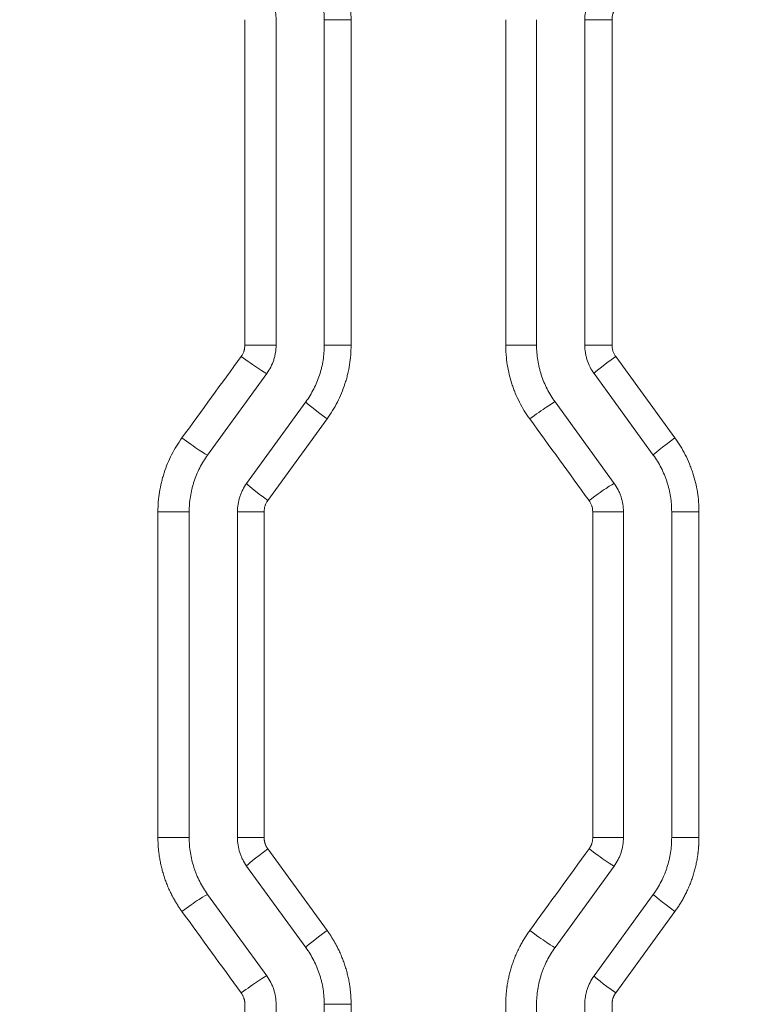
# Model space of a CAD drawing. Header units: millimetres. Extents: x 0 to 594, y 0 to 420.
# Tile 219 of 420: x 264.51 to 268.31, y 312.32 to 317.42. Entities that reach past the tile are written whole.
import ezdxf

# ---------------------------------------------------------------- set-up
doc = ezdxf.new("R2010")
doc.units = ezdxf.units.MM
doc.layers.add('1', color=7, linetype='Continuous', true_color=0xffffff)
doc.styles.add('Arial Unicode MS', font='txt')
doc.dimstyles.get("Standard").update_dxf_attribs({"dimtxt": 0.18, "dimasz": 0.18, "dimexe": 0.18, "dimexo": 0.0625, "dimgap": 0.09, "dimtad": 0, "dimtih": 1, "dimtoh": 1, "dimdec": 4, "dimzin": 0, "dimdsep": 46, "dimtxsty": 'Standard', "dimcen": 0.09, "dimadec": 0, "dimazin": 0, "dimtfac": 1, "dimtdec": 4, "dimtofl": 0, "dimtmove": 0, "dimatfit": 3, "dimfxl": 0, "dimtolj": 1, "dimtzin": 0, "dimarcsym": 0})

# ---------------------------------------------------------------- blocks, each defined once
blk = doc.blocks.new('_U0')
at = {"layer": '1', "color": 18, "lineweight": 13}
for p, q in [((147.6569, 304.1723), (147.6569, 390.192)), ((305.8469, 301.3923), (305.8469, 390.192)), ((147.6569, 388.192), (198.8518, 388.192)), ((305.8469, 388.192), (254.6521, 388.192))]:
    blk.add_line(p, q, dxfattribs=at)
at = {"layer": '1', "color": 18}
for points in [[(147.6569, 388.192), (151.1569, 389.1299), (151.1569, 387.2542)], [(305.8469, 388.192), (302.3469, 387.2542), (302.3469, 389.1299)]]:
    blk.add_solid(points, dxfattribs=at)
at = {"layer": '1', "color": 18, "linetype": 'Continuous', "lineweight": 13, "char_height": 3.5, "attachment_point": 7, "line_spacing_factor": 1.047437, "style": 'Arial Unicode MS'}
for s, insert in [('\\fArial Unicode MS|b0|i0;\\W1.0000;3.16', (200.5373, 385.5562)), ('\\fArial Unicode MS|b0|i0;\\W1.0000;LIFT POINT SPAN', (213.2036, 385.5562))]:
    blk.add_mtext(s, dxfattribs=dict(at, insert=insert))
blk = doc.blocks.new('_U8')
at = {"layer": '1', "color": 18, "lineweight": 13}
for p, q in [((305.8469, 341.6323), (287.0636, 341.6323)), ((289.0636, 341.6323), (289.0636, 254.0957)), ((305.8469, 301.3923), (287.0636, 301.3923)), ((289.0636, 254.0957), (284.0636, 254.0957))]:
    blk.add_line(p, q, dxfattribs=at)
at = {"layer": '1', "color": 18}
for points in [[(289.0636, 341.6323), (290.0014, 338.1323), (288.1258, 338.1323)], [(289.0636, 301.3923), (288.1258, 304.8923), (290.0014, 304.8923)]]:
    blk.add_solid(points, dxfattribs=at)
at = {"layer": '1', "color": 18, "linetype": 'Continuous', "lineweight": 13, "char_height": 3.5, "attachment_point": 7, "line_spacing_factor": 1.047437, "style": 'Arial Unicode MS'}
for s, insert in [('\\fArial Unicode MS|b0|i0;\\W1.0000;0.8', (259.842, 251.4599)), ('\\fArial Unicode MS|b0|i0;\\W1.0000;CTRS', (269.7891, 251.4599)), ('\\fArial Unicode MS|b0|i0;\\W1.0000;AFT LIFT POINTS', (259.842, 244.3979))]:
    blk.add_mtext(s, dxfattribs=dict(at, insert=insert))

msp = doc.modelspace()

# ---------------------------------------------------------------- linework, layer by layer
at = {"layer": '1', "color": 155, "linetype": 'Continuous', "lineweight": 13}
for p, q in [((265.6801, 315.7301), (265.6801, 317.4152)), ((265.8415, 315.7301), (265.8415, 317.4152)), ((266.0915, 315.7301), (266.0915, 317.4152)), ((266.2304, 317.4152), (266.0915, 317.4152)), ((266.2304, 317.4152), (266.2304, 315.7301)), ((267.0318, 315.7301), (267.0318, 317.4152)), ((267.1915, 315.7301), (267.1915, 317.4152)), ((267.4415, 315.7301), (267.4415, 317.4152)), ((267.4415, 317.4152), (267.5823, 317.4152)), ((267.5823, 317.4152), (267.5823, 315.7301)), ((265.6801, 315.7301), (265.8415, 315.7301)), ((266.2304, 315.7301), (266.0915, 315.7301)), ((267.0318, 315.7301), (267.1915, 315.7301)), ((267.5823, 315.7301), (267.4415, 315.7301)), ((267.6014, 315.6714), (267.9086, 315.2491)), ((265.487, 315.161), (265.7938, 315.5832)), ((267.796, 315.161), (267.4893, 315.5832)), ((265.6893, 315.014), (265.996, 315.4362)), ((267.5938, 315.014), (267.287, 315.4362)), ((266.1061, 315.3481), (265.7989, 314.9259)), ((265.2295, 314.8671), (265.3915, 314.8671)), ((265.2295, 313.1795), (265.2295, 314.8671)), ((265.3915, 313.1795), (265.3915, 314.8671)), ((265.6415, 313.1795), (265.6415, 314.8671)), ((265.6415, 314.8671), (265.7798, 314.8671)), ((265.7798, 314.8671), (265.7798, 313.1795)), ((267.4824, 314.8671), (267.6415, 314.8671)), ((267.4824, 313.1795), (267.4824, 314.8671)), ((267.6415, 313.1795), (267.6415, 314.8671)), ((267.8915, 313.1795), (267.8915, 314.8671)), ((267.8915, 314.8671), (268.0329, 314.8671)), ((268.0329, 314.8671), (268.0329, 313.1795)), ((265.3915, 313.1795), (265.2295, 313.1795)), ((265.6415, 313.1795), (265.7798, 313.1795)), ((267.6415, 313.1795), (267.4824, 313.1795)), ((267.8915, 313.1795), (268.0329, 313.1795)), ((265.7989, 313.1208), (266.1061, 312.6985)), ((265.996, 312.6104), (265.6893, 313.0326)), ((267.287, 312.6104), (267.5938, 313.0326)), ((265.7938, 312.4634), (265.487, 312.8856)), ((267.4893, 312.4634), (267.796, 312.8856)), ((267.9086, 312.7975), (267.6014, 312.3753)), ((265.6801, 310.6314), (265.6801, 312.3165)), ((265.8415, 310.6314), (265.8415, 312.3165)), ((266.0915, 310.6314), (266.0915, 312.3165)), ((266.0915, 312.3165), (266.2304, 312.3165)), ((266.2304, 312.3165), (266.2304, 310.6314)), ((267.0318, 310.6314), (267.0318, 312.3165)), ((267.1915, 310.6314), (267.1915, 312.3165)), ((267.4415, 310.6314), (267.4415, 312.3165)), ((267.5823, 312.3165), (267.5823, 310.6314))]:
    msp.add_line(p, q, dxfattribs=at)
for centre, major_axis, ratio, start_param, end_param in [((265.6729, 315.6715), (-0.1214, 0.0882), 0.046679, 1.506631, 3.077875), ((267.6106, 315.6714), (0.1214, 0.0882), 0.036217, 1.620604, 3.141593), ((266.1174, 315.3481), (0.1214, -0.0882), 0.044279, 3.141593, 4.65152), ((267.166, 315.348), (-0.1214, -0.0882), 0.038614, 3.194246, 4.765491), ((265.3662, 315.2493), (-0.1214, 0.0882), 0.048337, 1.504357, 3.075602), ((267.9174, 315.2491), (0.1214, 0.0882), 0.034563, 1.618332, 3.141593), ((265.8106, 314.9259), (0.1214, -0.0882), 0.045937, 3.141593, 4.649246), ((267.4727, 314.9257), (-0.1214, -0.0882), 0.036959, 3.191974, 4.763219), ((265.8106, 313.1208), (-0.1214, -0.0882), 0.045937, 4.775532, 6.283185), ((267.4727, 313.1209), (0.1214, -0.0882), 0.036959, 4.661559, 6.232804), ((265.3662, 312.7973), (0.1214, 0.0882), 0.048337, 0.065991, 1.637235), ((267.9174, 312.7975), (-0.1214, 0.0882), 0.034563, 0, 1.523261), ((266.1174, 312.6985), (-0.1214, -0.0882), 0.044279, 4.773258, 6.283185), ((267.166, 312.6987), (0.1214, -0.0882), 0.038614, 4.659287, 6.230532), ((265.6729, 312.3751), (0.1214, 0.0882), 0.046679, 0.063717, 1.634962), ((267.6106, 312.3753), (-0.1214, 0.0882), 0.036217, 0, 1.520989)]:
    msp.add_ellipse(centre, major_axis=major_axis, ratio=ratio, start_param=start_param, end_param=end_param, dxfattribs=at)
for points, knots in [([(266.1061, 317.7973), (266.1162, 317.7834), (266.1257, 317.7692), (266.1435, 317.7402), (266.1601, 317.7106), (266.1743, 317.6797), (266.1841, 317.6561), (266.1872, 317.6481), (266.1917, 317.6361), (266.1931, 317.6321), (266.1959, 317.624), (266.1973, 317.6199), (266.2039, 317.5996), (266.2085, 317.5832), (266.2164, 317.5502), (266.2231, 317.517), (266.227, 317.4833), (266.2297, 317.4494), (266.2304, 317.4324), (266.2304, 317.4152)], [0, 0, 0, 0, 0.125, 0.125, 0.25, 0.375, 0.375, 0.4375, 0.4375, 0.46875, 0.46875, 0.5, 0.5, 0.625, 0.625, 0.75, 0.875, 0.875, 1, 1, 1, 1]), ([(266.0915, 317.4152), (266.0915, 317.4284), (266.091, 317.4415), (266.0889, 317.4676), (266.0859, 317.4935), (266.0808, 317.5191), (266.0747, 317.5444), (266.0712, 317.557), (266.0661, 317.5727), (266.065, 317.5758), (266.0629, 317.582), (266.0618, 317.5851), (266.0584, 317.5944), (266.056, 317.6005), (266.0484, 317.6187), (266.0375, 317.6424), (266.0247, 317.6652), (266.0111, 317.6875), (266.0038, 317.6984), (265.996, 317.7091)], [0, 0, 0, 0, 0.125, 0.125, 0.25, 0.375, 0.375, 0.5, 0.5, 0.53125, 0.53125, 0.5625, 0.5625, 0.625, 0.625, 0.75, 0.875, 0.875, 1, 1, 1, 1]), ([(265.8415, 317.4152), (265.8415, 317.4284), (265.8405, 317.4415), (265.8364, 317.4672), (265.8334, 317.4799), (265.8283, 317.4955), (265.8272, 317.4986), (265.8249, 317.5048), (265.8237, 317.5079), (265.82, 317.5169), (265.8172, 317.5229), (265.8084, 317.5403), (265.8015, 317.5515), (265.7938, 317.5622)], [0, 0, 0, 0, 0.25, 0.25, 0.5, 0.5, 0.5625, 0.5625, 0.625, 0.625, 0.75, 0.75, 1, 1, 1, 1]), ([(267.4415, 317.4152), (267.4415, 317.4284), (267.4426, 317.4414), (267.4466, 317.4672), (267.4497, 317.4798), (267.4547, 317.4955), (267.4558, 317.4986), (267.4581, 317.5048), (267.4593, 317.5078), (267.463, 317.5169), (267.4658, 317.5229), (267.4747, 317.5403), (267.4815, 317.5515), (267.4893, 317.5622)], [0, 0, 0, 0, 0.25, 0.25, 0.5, 0.5, 0.5625, 0.5625, 0.625, 0.625, 0.75, 0.75, 1, 1, 1, 1]), ([(267.6014, 317.474), (267.5983, 317.4697), (267.5955, 317.4653), (267.592, 317.4583), (267.5903, 317.4547), (267.5889, 317.4511), (267.588, 317.4486), (267.5876, 317.4473), (267.5855, 317.4411), (267.5843, 317.436), (267.5827, 317.4257), (267.5823, 317.4205), (267.5823, 317.4152)], [0, 0, 0, 0, 0.25, 0.25, 0.375, 0.4375, 0.4375, 0.5, 0.5, 0.75, 0.75, 1, 1, 1, 1]), ([(265.661, 315.6715), (265.6641, 315.6758), (265.6696, 315.6847), (265.6736, 315.6943), (265.6756, 315.7005), (265.676, 315.7018), (265.6767, 315.7043), (265.677, 315.7056), (265.678, 315.7094), (265.6785, 315.712), (265.6797, 315.7197), (265.6801, 315.7249), (265.6801, 315.7301)], [0, 0, 0, 0, 0.25, 0.5, 0.5, 0.5625, 0.5625, 0.625, 0.625, 0.75, 0.75, 1, 1, 1, 1]), ([(265.7938, 315.5832), (265.8015, 315.5939), (265.8083, 315.605), (265.8202, 315.6282), (265.8252, 315.6402), (265.8303, 315.6559), (265.8312, 315.659), (265.833, 315.6654), (265.8338, 315.6685), (265.8361, 315.6781), (265.8374, 315.6845), (265.8405, 315.7039), (265.8415, 315.7169), (265.8415, 315.7301)], [0, 0, 0, 0, 0.25, 0.25, 0.5, 0.5, 0.5625, 0.5625, 0.625, 0.625, 0.75, 0.75, 1, 1, 1, 1]), ([(265.996, 315.4362), (266.0038, 315.4469), (266.0111, 315.4578), (266.0247, 315.4801), (266.0374, 315.5028), (266.0483, 315.5264), (266.0583, 315.5505), (266.0629, 315.5628), (266.068, 315.5784), (266.069, 315.5816), (266.0709, 315.5879), (266.0718, 315.5911), (266.0745, 315.6006), (266.0761, 315.6069), (266.0807, 315.6261), (266.0858, 315.6517), (266.0889, 315.6777), (266.091, 315.7038), (266.0915, 315.7169), (266.0915, 315.7301)], [0, 0, 0, 0, 0.125, 0.125, 0.25, 0.375, 0.375, 0.5, 0.5, 0.53125, 0.53125, 0.5625, 0.5625, 0.625, 0.625, 0.75, 0.875, 0.875, 1, 1, 1, 1]), ([(266.2304, 315.7301), (266.2304, 315.713), (266.2297, 315.6959), (266.227, 315.662), (266.223, 315.6282), (266.2164, 315.5948), (266.2104, 315.57), (266.2082, 315.5617), (266.2047, 315.5494), (266.2035, 315.5452), (266.201, 315.537), (266.1997, 315.5329), (266.1931, 315.5126), (266.1872, 315.4967), (266.1742, 315.4653), (266.16, 315.4346), (266.1434, 315.4051), (266.1257, 315.3761), (266.1162, 315.3619), (266.1061, 315.3481)], [0, 0, 0, 0, 0.125, 0.125, 0.25, 0.375, 0.375, 0.4375, 0.4375, 0.46875, 0.46875, 0.5, 0.5, 0.625, 0.625, 0.75, 0.875, 0.875, 1, 1, 1, 1]), ([(267.1562, 315.348), (267.1461, 315.3618), (267.1366, 315.376), (267.1188, 315.405), (267.1022, 315.4347), (267.0879, 315.4656), (267.0781, 315.4892), (267.075, 315.4972), (267.0705, 315.5092), (267.0691, 315.5133), (267.0663, 315.5214), (267.0649, 315.5254), (267.0583, 315.5458), (267.0537, 315.5621), (267.0458, 315.5951), (267.0392, 315.6283), (267.0352, 315.662), (267.0332, 315.6874), (267.0324, 315.7002), (267.032, 315.713), (267.0319, 315.7216), (267.0318, 315.7258), (267.0318, 315.7301)], [0, 0, 0, 0, 0.125, 0.125, 0.25, 0.375, 0.375, 0.4375, 0.4375, 0.46875, 0.46875, 0.5, 0.5, 0.625, 0.625, 0.75, 0.875, 0.875, 0.9375, 0.96875, 0.96875, 1, 1, 1, 1]), ([(267.287, 315.4362), (267.2793, 315.4469), (267.272, 315.4578), (267.2584, 315.4801), (267.2456, 315.5028), (267.2347, 315.5264), (267.2247, 315.5506), (267.2201, 315.5629), (267.215, 315.5785), (267.214, 315.5817), (267.2121, 315.588), (267.2094, 315.5975), (267.2069, 315.607), (267.2023, 315.6261), (267.1972, 315.6518), (267.1941, 315.6777), (267.192, 315.7038), (267.1915, 315.7169), (267.1915, 315.7301)], [0, 0, 0, 0, 0.125, 0.125, 0.25, 0.375, 0.375, 0.5, 0.5, 0.53125, 0.53125, 0.5625, 0.625, 0.625, 0.75, 0.875, 0.875, 1, 1, 1, 1]), ([(267.4893, 315.5832), (267.4815, 315.5939), (267.4747, 315.605), (267.4629, 315.6282), (267.4579, 315.6403), (267.4528, 315.6559), (267.4518, 315.659), (267.45, 315.6654), (267.4492, 315.6686), (267.4469, 315.6781), (267.4456, 315.6845), (267.4426, 315.7039), (267.4415, 315.7169), (267.4415, 315.7301)], [0, 0, 0, 0, 0.25, 0.25, 0.5, 0.5, 0.5625, 0.5625, 0.625, 0.625, 0.75, 0.75, 1, 1, 1, 1]), ([(267.5823, 315.7301), (267.5823, 315.7249), (267.5827, 315.7196), (267.5839, 315.7119), (267.5847, 315.708), (267.5857, 315.7042), (267.5864, 315.7017), (267.5868, 315.7004), (267.5888, 315.6942), (267.5928, 315.6845), (267.5983, 315.6756), (267.6014, 315.6714)], [0, 0, 0, 0, 0.25, 0.25, 0.375, 0.4375, 0.4375, 0.5, 0.5, 0.75, 1, 1, 1, 1]), ([(265.2295, 314.8671), (265.2295, 314.8843), (265.2302, 314.9013), (265.2329, 314.9353), (265.2369, 314.969), (265.2436, 315.0024), (265.2495, 315.0273), (265.2528, 315.0397), (265.2564, 315.052), (265.2589, 315.0602), (265.2602, 315.0643), (265.2668, 315.0846), (265.2727, 315.1006), (265.2858, 315.132), (265.3, 315.1627), (265.3165, 315.1923), (265.3343, 315.2213), (265.3438, 315.2355), (265.3539, 315.2493)], [0, 0, 0, 0, 0.125, 0.125, 0.25, 0.375, 0.375, 0.4375, 0.46875, 0.46875, 0.5, 0.5, 0.625, 0.625, 0.75, 0.875, 0.875, 1, 1, 1, 1]), ([(267.9086, 315.2491), (267.9187, 315.2353), (267.9281, 315.2211), (267.9459, 315.1921), (267.9625, 315.1624), (267.9768, 315.1316), (267.9866, 315.1079), (267.9897, 315.1), (267.9942, 315.0879), (267.9956, 315.0839), (267.9984, 315.0758), (267.9998, 315.0717), (268.0064, 315.0514), (268.011, 315.035), (268.0189, 315.002), (268.0255, 314.9688), (268.0295, 314.9352), (268.0322, 314.9013), (268.0329, 314.8842), (268.0329, 314.8671)], [0, 0, 0, 0, 0.125, 0.125, 0.25, 0.375, 0.375, 0.4375, 0.4375, 0.46875, 0.46875, 0.5, 0.5, 0.625, 0.625, 0.75, 0.875, 0.875, 1, 1, 1, 1]), ([(265.3915, 314.8671), (265.3915, 314.8803), (265.392, 314.8934), (265.3941, 314.9195), (265.3972, 314.9454), (265.4023, 314.9711), (265.4069, 314.9902), (265.4093, 314.9997), (265.4121, 315.0091), (265.414, 315.0155), (265.415, 315.0186), (265.4201, 315.0343), (265.4247, 315.0466), (265.4347, 315.0707), (265.4456, 315.0944), (265.4583, 315.1171), (265.472, 315.1394), (265.4793, 315.1503), (265.487, 315.161)], [0, 0, 0, 0, 0.125, 0.125, 0.25, 0.375, 0.375, 0.4375, 0.46875, 0.46875, 0.5, 0.5, 0.625, 0.625, 0.75, 0.875, 0.875, 1, 1, 1, 1]), ([(267.8915, 314.8671), (267.8915, 314.8803), (267.891, 314.8934), (267.8889, 314.9195), (267.8859, 314.9453), (267.8808, 314.9709), (267.8747, 314.9963), (267.8712, 315.0089), (267.8661, 315.0245), (267.8651, 315.0276), (267.8629, 315.0339), (267.8618, 315.037), (267.8584, 315.0462), (267.856, 315.0523), (267.8484, 315.0705), (267.8375, 315.0943), (267.8247, 315.1171), (267.8111, 315.1394), (267.8038, 315.1503), (267.796, 315.161)], [0, 0, 0, 0, 0.125, 0.125, 0.25, 0.375, 0.375, 0.5, 0.5, 0.53125, 0.53125, 0.5625, 0.5625, 0.625, 0.625, 0.75, 0.875, 0.875, 1, 1, 1, 1]), ([(265.6415, 314.8671), (265.6415, 314.8803), (265.6426, 314.8933), (265.6466, 314.919), (265.6497, 314.9317), (265.6547, 314.9473), (265.6558, 314.9505), (265.6581, 314.9566), (265.6593, 314.9597), (265.663, 314.9688), (265.6658, 314.9747), (265.6747, 314.9922), (265.6815, 315.0033), (265.6893, 315.014)], [0, 0, 0, 0, 0.25, 0.25, 0.5, 0.5, 0.5625, 0.5625, 0.625, 0.625, 0.75, 0.75, 1, 1, 1, 1]), ([(267.6415, 314.8671), (267.6415, 314.8803), (267.6405, 314.8933), (267.6364, 314.919), (267.6334, 314.9317), (267.6283, 314.9473), (267.6272, 314.9505), (267.6249, 314.9566), (267.6237, 314.9597), (267.62, 314.9688), (267.6172, 314.9747), (267.6084, 314.9922), (267.6015, 315.0033), (267.5938, 315.014)], [0, 0, 0, 0, 0.25, 0.25, 0.5, 0.5, 0.5625, 0.5625, 0.625, 0.625, 0.75, 0.75, 1, 1, 1, 1]), ([(265.7989, 314.9259), (265.7958, 314.9216), (265.7931, 314.9171), (265.7895, 314.9101), (265.7879, 314.9066), (265.7864, 314.9029), (265.7855, 314.9004), (265.7851, 314.8992), (265.7831, 314.8929), (265.7818, 314.8879), (265.7802, 314.8776), (265.7798, 314.8724), (265.7798, 314.8671)], [0, 0, 0, 0, 0.25, 0.25, 0.375, 0.4375, 0.4375, 0.5, 0.5, 0.75, 0.75, 1, 1, 1, 1]), ([(267.4824, 314.8671), (267.4824, 314.8723), (267.482, 314.8776), (267.4808, 314.8853), (267.4803, 314.8879), (267.4793, 314.8917), (267.479, 314.893), (267.4783, 314.8955), (267.4779, 314.8967), (267.4759, 314.903), (267.4739, 314.9078), (267.4703, 314.9147), (267.4684, 314.9181), (267.4663, 314.9214), (267.4648, 314.9236), (267.4641, 314.9247), (267.4633, 314.9257)], [0, 0, 0, 0, 0.25, 0.25, 0.375, 0.375, 0.4375, 0.4375, 0.5, 0.5, 0.75, 0.75, 0.875, 0.9375, 0.9375, 1, 1, 1, 1]), ([(265.3539, 312.7973), (265.3527, 312.7989), (265.3504, 312.8022), (265.3469, 312.8071), (265.3435, 312.812), (265.3401, 312.817), (265.3368, 312.822), (265.3335, 312.827), (265.3303, 312.832), (265.3271, 312.8371), (265.324, 312.8422), (265.3209, 312.8474), (265.3178, 312.8525), (265.3148, 312.8577), (265.3119, 312.863), (265.309, 312.8682), (265.3061, 312.8735), (265.3033, 312.8788), (265.2976, 312.8899), (265.2893, 312.907), (265.279, 312.9304), (265.2697, 312.9541), (265.2613, 312.9782), (265.2539, 313.0027), (265.2474, 313.0274), (265.2419, 313.0524), (265.2383, 313.073), (265.2359, 313.0889), (265.2344, 313.1002), (265.2331, 313.1115), (265.232, 313.1228), (265.2311, 313.1341), (265.2304, 313.1454), (265.2299, 313.1568), (265.2296, 313.1682), (265.2296, 313.1757), (265.2295, 313.1795)], [0, 0, 0, 0, 0.014723, 0.029436, 0.044142, 0.05884, 0.073533, 0.088221, 0.102906, 0.117589, 0.132272, 0.146955, 0.16164, 0.176328, 0.19102, 0.205718, 0.220424, 0.235137, 0.249859, 0.312269, 0.374593, 0.436926, 0.499366, 0.562007, 0.624563, 0.687131, 0.74981, 0.777643, 0.805448, 0.833233, 0.861006, 0.888776, 0.916552, 0.944343, 0.972156, 1, 1, 1, 1]), ([(265.487, 312.8856), (265.4793, 312.8963), (265.472, 312.9072), (265.4583, 312.9295), (265.4456, 312.9523), (265.4346, 312.976), (265.4271, 312.9942), (265.4235, 313.0033), (265.4202, 313.0126), (265.418, 313.0188), (265.417, 313.022), (265.4119, 313.0376), (265.4083, 313.0503), (265.4023, 313.0757), (265.3972, 313.1012), (265.3941, 313.1271), (265.392, 313.1532), (265.3915, 313.1663), (265.3915, 313.1795)], [0, 0, 0, 0, 0.125, 0.125, 0.25, 0.375, 0.375, 0.4375, 0.46875, 0.46875, 0.5, 0.5, 0.625, 0.625, 0.75, 0.875, 0.875, 1, 1, 1, 1]), ([(265.6893, 313.0326), (265.6815, 313.0433), (265.6747, 313.0544), (265.6658, 313.0719), (265.663, 313.0778), (265.6593, 313.0869), (265.6581, 313.09), (265.6558, 313.0962), (265.6547, 313.0993), (265.6497, 313.1149), (265.6466, 313.1276), (265.6426, 313.1533), (265.6415, 313.1663), (265.6415, 313.1795)], [0, 0, 0, 0, 0.25, 0.25, 0.375, 0.375, 0.4375, 0.4375, 0.5, 0.5, 0.75, 0.75, 1, 1, 1, 1]), ([(265.7798, 313.1795), (265.7798, 313.1784), (265.7798, 313.176), (265.78, 313.1726), (265.7803, 313.1691), (265.7807, 313.1656), (265.7813, 313.1622), (265.7819, 313.1588), (265.7827, 313.1554), (265.7836, 313.152), (265.7849, 313.1478), (265.7867, 313.1427), (265.7892, 313.1369), (265.7921, 313.1314), (265.7953, 313.1259), (265.7977, 313.1225), (265.7989, 313.1208)], [0, 0, 0, 0, 0.05573, 0.111234, 0.166582, 0.22184, 0.277077, 0.332362, 0.387764, 0.443351, 0.49919, 0.599638, 0.69954, 0.7993, 0.899319, 1, 1, 1, 1]), ([(267.4633, 313.1209), (267.464, 313.1218), (267.4653, 313.1237), (267.4672, 313.1266), (267.469, 313.1296), (267.4707, 313.1326), (267.4723, 313.1357), (267.4738, 313.1389), (267.4751, 313.1421), (267.4764, 313.1453), (267.4778, 313.1495), (267.4793, 313.1547), (267.4807, 313.1608), (267.4817, 313.167), (267.4823, 313.1732), (267.4824, 313.1774), (267.4824, 313.1795)], [0, 0, 0, 0, 0.055766, 0.111297, 0.16666, 0.221922, 0.277151, 0.332416, 0.387785, 0.443325, 0.499103, 0.599639, 0.699594, 0.799368, 0.89937, 1, 1, 1, 1]), ([(267.5938, 313.0326), (267.6015, 313.0432), (267.6083, 313.0543), (267.6172, 313.0718), (267.6199, 313.0777), (267.6237, 313.0868), (267.6249, 313.0898), (267.6272, 313.096), (267.6283, 313.0991), (267.6334, 313.1148), (267.6364, 313.1275), (267.6405, 313.1533), (267.6415, 313.1663), (267.6415, 313.1795)], [0, 0, 0, 0, 0.25, 0.25, 0.375, 0.375, 0.4375, 0.4375, 0.5, 0.5, 0.75, 0.75, 1, 1, 1, 1]), ([(267.796, 312.8856), (267.8038, 312.8963), (267.8111, 312.9072), (267.8247, 312.9296), (267.8375, 312.9523), (267.8484, 312.9761), (267.856, 312.9943), (267.8584, 313.0004), (267.8618, 313.0097), (267.8629, 313.0128), (267.8651, 313.019), (267.8661, 313.0221), (267.8712, 313.0378), (267.8747, 313.0504), (267.8808, 313.0757), (267.8859, 313.1013), (267.8889, 313.1272), (267.891, 313.1532), (267.8915, 313.1663), (267.8915, 313.1795)], [0, 0, 0, 0, 0.125, 0.125, 0.25, 0.375, 0.375, 0.4375, 0.4375, 0.46875, 0.46875, 0.5, 0.5, 0.625, 0.625, 0.75, 0.875, 0.875, 1, 1, 1, 1]), ([(268.0329, 313.1795), (268.0329, 313.1775), (268.0329, 313.1735), (268.0328, 313.1675), (268.0326, 313.1615), (268.0324, 313.1555), (268.0322, 313.1495), (268.0319, 313.1435), (268.0315, 313.1375), (268.0311, 313.1316), (268.0306, 313.1256), (268.0301, 313.1196), (268.0295, 313.1136), (268.0289, 313.1077), (268.0282, 313.1017), (268.0275, 313.0957), (268.0267, 313.0898), (268.0258, 313.0838), (268.0239, 313.0715), (268.0206, 313.0528), (268.0151, 313.0279), (268.0087, 313.0033), (268.0013, 312.9789), (267.9929, 312.9547), (267.9836, 312.9309), (267.9733, 312.9075), (267.9642, 312.8887), (267.9567, 312.8744), (267.9513, 312.8644), (267.9457, 312.8545), (267.94, 312.8448), (267.934, 312.8351), (267.9279, 312.8255), (267.9216, 312.8161), (267.9152, 312.8067), (267.9108, 312.8006), (267.9086, 312.7975)], [0, 0, 0, 0, 0.014716, 0.029423, 0.044122, 0.058815, 0.073503, 0.088187, 0.102868, 0.117548, 0.132228, 0.146909, 0.161592, 0.176279, 0.190971, 0.205669, 0.220375, 0.235089, 0.249814, 0.312167, 0.374445, 0.436742, 0.499156, 0.561816, 0.6244, 0.687007, 0.749733, 0.777569, 0.805377, 0.833167, 0.860947, 0.888726, 0.916513, 0.944315, 0.972141, 1, 1, 1, 1]), ([(266.1061, 312.6985), (266.1073, 312.6969), (266.1096, 312.6937), (266.1131, 312.6888), (266.1165, 312.6838), (266.1199, 312.6789), (266.1232, 312.6739), (266.1265, 312.6689), (266.1297, 312.6638), (266.1329, 312.6587), (266.136, 312.6536), (266.1391, 312.6485), (266.1422, 312.6433), (266.1451, 312.6381), (266.1481, 312.6329), (266.151, 312.6276), (266.1538, 312.6224), (266.1567, 312.617), (266.1624, 312.6059), (266.1707, 312.5889), (266.1809, 312.5656), (266.1902, 312.5419), (266.1986, 312.5178), (266.206, 312.4933), (266.2125, 312.4685), (266.218, 312.4435), (266.2217, 312.423), (266.2241, 312.4071), (266.2256, 312.3958), (266.2269, 312.3845), (266.228, 312.3732), (266.2289, 312.3619), (266.2295, 312.3506), (266.23, 312.3392), (266.2304, 312.3279), (266.2304, 312.3203), (266.2304, 312.3165)], [0, 0, 0, 0, 0.01472, 0.029431, 0.044134, 0.05883, 0.07352, 0.088206, 0.102888, 0.117569, 0.132249, 0.14693, 0.161612, 0.176298, 0.190988, 0.205683, 0.220386, 0.235096, 0.249816, 0.312187, 0.374471, 0.436765, 0.499165, 0.561838, 0.624426, 0.687027, 0.749738, 0.777579, 0.805392, 0.833185, 0.860966, 0.888744, 0.916528, 0.944326, 0.972148, 1, 1, 1, 1]), ([(267.0318, 312.3165), (267.0318, 312.3185), (267.0318, 312.3225), (267.0319, 312.3285), (267.0321, 312.3345), (267.0323, 312.3405), (267.0325, 312.3465), (267.0328, 312.3525), (267.0332, 312.3585), (267.0336, 312.3645), (267.0341, 312.3705), (267.0346, 312.3764), (267.0352, 312.3824), (267.0358, 312.3884), (267.0365, 312.3944), (267.0373, 312.4003), (267.0381, 312.4063), (267.0389, 312.4122), (267.0408, 312.4246), (267.0442, 312.4433), (267.0496, 312.4681), (267.056, 312.4928), (267.0635, 312.5172), (267.0718, 312.5414), (267.0812, 312.5652), (267.0914, 312.5886), (267.1005, 312.6074), (267.108, 312.6217), (267.1134, 312.6317), (267.119, 312.6416), (267.1248, 312.6513), (267.1307, 312.661), (267.1368, 312.6706), (267.1431, 312.6801), (267.1495, 312.6894), (267.1539, 312.6956), (267.1562, 312.6987)], [0, 0, 0, 0, 0.01472, 0.029432, 0.044136, 0.058833, 0.073525, 0.088213, 0.102899, 0.117583, 0.132267, 0.146952, 0.16164, 0.176331, 0.191028, 0.20573, 0.22044, 0.235159, 0.249888, 0.31221, 0.374457, 0.436723, 0.499106, 0.561776, 0.624371, 0.686988, 0.749727, 0.777562, 0.805371, 0.833161, 0.860942, 0.888722, 0.916509, 0.944312, 0.97214, 1, 1, 1, 1]), ([(266.0915, 312.3165), (266.0915, 312.3297), (266.091, 312.3428), (266.0889, 312.3689), (266.0858, 312.3949), (266.0807, 312.4205), (266.0761, 312.4397), (266.0745, 312.446), (266.0718, 312.4555), (266.0709, 312.4587), (266.069, 312.465), (266.068, 312.4682), (266.0629, 312.4838), (266.0583, 312.4961), (266.0483, 312.5202), (266.0374, 312.5438), (266.0247, 312.5665), (266.0111, 312.5888), (266.0038, 312.5997), (265.996, 312.6104)], [0, 0, 0, 0, 0.125, 0.125, 0.25, 0.375, 0.375, 0.4375, 0.4375, 0.46875, 0.46875, 0.5, 0.5, 0.625, 0.625, 0.75, 0.875, 0.875, 1, 1, 1, 1]), ([(267.1915, 312.3165), (267.1915, 312.3297), (267.192, 312.3428), (267.1941, 312.3688), (267.1972, 312.3947), (267.2022, 312.4202), (267.2083, 312.4456), (267.2119, 312.4583), (267.217, 312.474), (267.218, 312.4771), (267.2202, 312.4833), (267.2235, 312.4926), (267.2271, 312.5018), (267.2346, 312.5199), (267.2455, 312.5437), (267.2583, 312.5664), (267.272, 312.5888), (267.2792, 312.5997), (267.287, 312.6104)], [0, 0, 0, 0, 0.125, 0.125, 0.25, 0.375, 0.375, 0.5, 0.5, 0.53125, 0.53125, 0.5625, 0.625, 0.625, 0.75, 0.875, 0.875, 1, 1, 1, 1]), ([(265.8415, 312.3165), (265.8415, 312.3297), (265.8405, 312.3427), (265.8364, 312.3684), (265.8334, 312.3811), (265.8283, 312.3968), (265.8272, 312.3999), (265.8249, 312.4061), (265.8237, 312.4091), (265.82, 312.4182), (265.8172, 312.4241), (265.8084, 312.4416), (265.8015, 312.4527), (265.7938, 312.4634)], [0, 0, 0, 0, 0.25, 0.25, 0.5, 0.5, 0.5625, 0.5625, 0.625, 0.625, 0.75, 0.75, 1, 1, 1, 1]), ([(267.4415, 312.3165), (267.4415, 312.3297), (267.4426, 312.3427), (267.4456, 312.3621), (267.4469, 312.3685), (267.4492, 312.3781), (267.45, 312.3812), (267.4518, 312.3876), (267.4528, 312.3907), (267.4579, 312.4064), (267.4629, 312.4184), (267.4747, 312.4416), (267.4815, 312.4527), (267.4893, 312.4634)], [0, 0, 0, 0, 0.25, 0.25, 0.375, 0.375, 0.4375, 0.4375, 0.5, 0.5, 0.75, 0.75, 1, 1, 1, 1]), ([(265.6801, 312.3165), (265.6801, 312.3176), (265.6801, 312.32), (265.6799, 312.3235), (265.6796, 312.3269), (265.6792, 312.3304), (265.6786, 312.3338), (265.678, 312.3372), (265.6772, 312.3406), (265.6763, 312.344), (265.675, 312.3482), (265.6731, 312.3532), (265.6707, 312.359), (265.6678, 312.3645), (265.6646, 312.3699), (265.6622, 312.3734), (265.661, 312.3751)], [0, 0, 0, 0, 0.055864, 0.111503, 0.166985, 0.222379, 0.277756, 0.333183, 0.388731, 0.444467, 0.500461, 0.600606, 0.700234, 0.799743, 0.899533, 1, 1, 1, 1]), ([(267.6014, 312.3753), (267.6007, 312.3743), (267.5994, 312.3724), (267.5975, 312.3695), (267.5957, 312.3665), (267.594, 312.3635), (267.5924, 312.3604), (267.5909, 312.3572), (267.5896, 312.354), (267.5883, 312.3508), (267.5869, 312.3466), (267.5853, 312.3414), (267.584, 312.3353), (267.583, 312.3291), (267.5824, 312.3228), (267.5823, 312.3186), (267.5823, 312.3165)], [0, 0, 0, 0, 0.055758, 0.111285, 0.166647, 0.221913, 0.277151, 0.332429, 0.387815, 0.443377, 0.499182, 0.599691, 0.699624, 0.799384, 0.899375, 1, 1, 1, 1])]:
    msp.add_open_spline(points, degree=3, knots=knots, dxfattribs=at)
for points in [[(265.3539, 315.2493), (265.4563, 315.3901), (265.5586, 315.5308), (265.661, 315.6715)], [(267.4633, 314.9257), (267.3609, 315.0665), (267.2585, 315.2072), (267.1562, 315.348)], [(267.1562, 312.6987), (267.2585, 312.8394), (267.3609, 312.9801), (267.4633, 313.1209)], [(265.661, 312.3751), (265.5586, 312.5158), (265.4563, 312.6565), (265.3539, 312.7973)]]:
    msp.add_open_spline(points, degree=3, dxfattribs=at)

# ---------------------------------------------------------------- dimensions: what is measured, and where the dimension line sits
at = {"layer": '1', "color": 18, "linetype": 'Continuous', "lineweight": 13}
dim = msp.add_linear_dim(base=(305.8469, 388.192), p1=(147.6569, 304.1723), p2=(305.8469, 301.3923), text=' <> \\fArial Unicode MS|b0|i0;\\C18;{\\H1.00x;\\fArial Unicode MS|b0|i0;LIFT POINT SPAN\\fArial Unicode MS|b0|i0;}\\C18;', dimstyle='Standard', override={"dimtxt": 3.5, "dimasz": 3.5, "dimexe": 2, "dimexo": 0, "dimgap": 1.5, "dimtih": 1, "dimtoh": 1, "dimdec": 2, "dimlfac": 0.02, "dimdsep": 46, "dimlunit": 2, "dimtxsty": 'Arial Unicode MS', "dimsah": 1, "dimse1": 0, "dimse2": 0, "dimsd1": 0, "dimsd2": 0, "dimclrd": 18, "dimclre": 18, "dimclrt": 18, "dimtol": 0, "dimtm": -0.1, "dimtfac": 1, "dimtdec": 2, "dimtofl": 1, "dimtmove": 0, "dimlwd": 13, "dimlwe": 13}, dxfattribs=at)
dim.commit()
dim.dimension.update_dxf_attribs({"geometry": '_U0', "text_midpoint": (226.7519, 388.192), "dimtype": 160})
dim = msp.add_linear_dim(base=(289.0636, 301.3923), p1=(305.8469, 341.6323), p2=(305.8469, 301.3923), angle=90, text=' <> \\fArial Unicode MS|b0|i0;\\C18;{\\H1.00x;\\fArial Unicode MS|b0|i0;CTRS\\fArial Unicode MS|b0|i0;}\\C18;\\P\\fArial Unicode MS|b0|i0;\\C18;{\\H1.00x;\\fArial Unicode MS|b0|i0;AFT LIFT POINTS\\fArial Unicode MS|b0|i0;}\\C18;', dimstyle='Standard', override={"dimtxt": 3.5, "dimasz": 3.5, "dimexe": 2, "dimexo": 0, "dimgap": 1.5, "dimtih": 1, "dimtoh": 1, "dimdec": 1, "dimlfac": 0.02, "dimdsep": 46, "dimlunit": 2, "dimtxsty": 'Arial Unicode MS', "dimsah": 1, "dimse1": 0, "dimse2": 0, "dimsd1": 0, "dimsd2": 0, "dimclrd": 18, "dimclre": 18, "dimclrt": 18, "dimtol": 0, "dimtm": -0.1, "dimtfac": 1, "dimtdec": 2, "dimtofl": 1, "dimtmove": 1, "dimlwd": 13, "dimlwe": 13}, dxfattribs=at)
dim.commit()
dim.dimension.update_dxf_attribs({"geometry": '_U8', "text_midpoint": (279.4955, 250.5874), "dimtype": 160})

doc.saveas('drawing.dxf')
